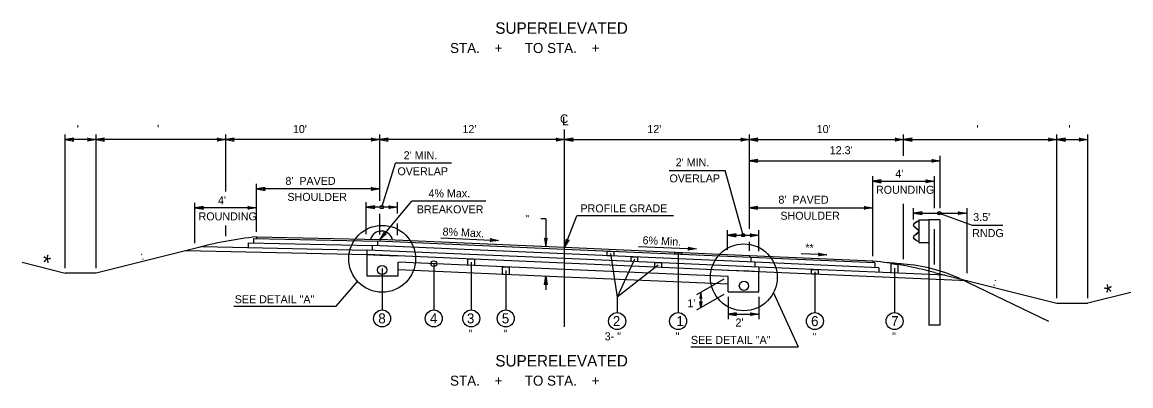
# Model space of a CAD drawing. Extents: x -592 to 1199, y -590 to 416.
# Drawn here: x 999.2 to 1193, y 44 to 107.5 of the extents above; entities that cross this region are included whole.
import ezdxf

# ---------------------------------------------------------------- set-up
doc = ezdxf.new("R2010")
doc.units = 0
doc.layers.add('1', color=7, linetype='Continuous')
doc.layers.add('Des_ Drain_ Ftrs', color=7, linetype='Continuous')

msp = doc.modelspace()

# ---------------------------------------------------------------- linework, layer by layer
at = {"layer": '1'}
for p, q in [((1006.71, 64.54), (1006.71, 87.86)), ((1012.1, 64.54), (1012.1, 87.86)), ((1034.76, 77.94), (1034.76, 87.86)), ((1061.7, 76.29), (1061.7, 87.86)), ((1094.03, 54.25), (1094.03, 88.74)), ((1126.36, 71.4), (1126.36, 87.86)), ((1153.3, 84.16), (1153.3, 87.86)), ((1180.13, 59.26), (1180.13, 87.86)), ((1185.51, 59.26), (1185.51, 87.86)), ((1012.1, 86.98), (1006.71, 86.98)), ((1034.76, 86.98), (1012.1, 86.98)), ((1061.7, 86.98), (1034.76, 86.98)), ((1094.03, 86.98), (1061.7, 86.98)), ((1094.03, 86.98), (1126.36, 86.98)), ((1126.36, 86.98), (1153.3, 86.98)), ((1153.3, 86.98), (1180.13, 86.98)), ((1180.13, 86.98), (1185.51, 86.98)), ((1159.73, 75), (1159.73, 84.16)), ((1062.07, 75.17), (1064.47, 82.85)), ((1074.23, 82.85), (1064.47, 82.85)), ((1112.33, 81.61), (1122.1, 81.61)), ((1125.26, 70.27), (1122.1, 81.61)), ((1126.36, 83.28), (1159.73, 83.28)), ((1147.91, 66.63), (1147.91, 80.58)), ((1147.91, 79.7), (1158.69, 79.7)), ((1158.69, 75), (1158.69, 80.58)), ((1040.15, 70.87), (1040.15, 79.25)), ((1061.7, 78.37), (1040.15, 78.37)), ((1029.37, 68.86), (1029.37, 75.94)), ((1059.33, 70.45), (1059.33, 76.05)), ((1061.7, 69.52), (1067.33, 76.2)), ((1064.81, 74.1), (1064.81, 76.05)), ((1080.26, 76.2), (1067.33, 76.2)), ((1153.3, 66.09), (1153.3, 75.76)), ((1040.15, 75.06), (1029.37, 75.06)), ((1064.81, 75.17), (1059.33, 75.17)), ((1061.7, 70.4), (1061.7, 74.04)), ((1094.03, 68.11), (1096.18, 73.69)), ((1113.1, 73.69), (1096.18, 73.69)), ((1126.36, 75.08), (1147.91, 75.08)), ((1155.04, 73.05), (1155.04, 75)), ((1155.04, 74.12), (1164.42, 74.12)), ((1159.56, 74.12), (1165.32, 72.05)), ((1164.42, 63.64), (1164.42, 75)), ((1034.76, 70.09), (1034.76, 71.99)), ((1064.81, 70.26), (1064.81, 72.32)), ((1090.74, 73.13), (1089.86, 73.13)), ((1090.74, 73.13), (1090.74, 68.25)), ((1155.11, 71.83), (1155.87, 71.2)), ((1155.66, 72.65), (1155.12, 72.26)), ((1155.13, 71.85), (1155.89, 71.22)), ((1155.67, 72.62), (1155.14, 72.24)), ((1155.99, 72.71), (1155.66, 72.65)), ((1155.99, 72.68), (1155.67, 72.62)), ((1155.99, 72.94), (1155.99, 69.01)), ((1155.99, 72.94), (1157.73, 72.94)), ((1157.73, 72.94), (1157.73, 54.54)), ((1159.63, 72.94), (1157.73, 72.94)), ((1159.63, 72.94), (1159.63, 54.54)), ((1165.32, 72.05), (1170.67, 72.05)), ((1040.15, 69.99), (1061.7, 69.52)), ((1040.15, 69.99), (1040.15, 69.69)), ((1072.37, 69.81), (1082.49, 69.37)), ((1122.52, 67.74), (1122.52, 71.15)), ((1122.52, 70.27), (1128, 70.27)), ((1128, 67.5), (1128, 71.15)), ((1155.87, 70.75), (1155.11, 70.11)), ((1155.89, 70.72), (1155.13, 70.09)), ((1155.96, 71.01), (1155.96, 70.93)), ((1155.99, 71.01), (1155.99, 70.93)), ((1158.69, 65.18), (1158.69, 71.33)), ((1029.37, 67.98), (1012.1, 63.66)), ((1030.7, 68.32), (1059.51, 67.69)), ((1038.73, 68.94), (1060.43, 68.46)), ((1038.73, 68.15), (1038.73, 68.94)), ((1039.66, 69.7), (1061.36, 69.23)), ((1039.66, 68.92), (1039.66, 69.7)), ((1094.03, 67), (1060.43, 68.46)), ((1060.43, 67.65), (1060.43, 68.46)), ((1094.03, 67.8), (1061.36, 69.23)), ((1061.36, 68.42), (1061.36, 69.23)), ((1094.03, 68.11), (1061.7, 69.52)), ((1061.7, 69.52), (1061.7, 69.22)), ((1126.37, 66.69), (1094.03, 68.11)), ((1106.97, 68.32), (1117.08, 67.88)), ((1126.36, 67.57), (1126.36, 69.14)), ((1155.12, 69.68), (1155.66, 69.29)), ((1155.14, 69.7), (1155.67, 69.32)), ((1155.66, 69.29), (1155.99, 69.23)), ((1155.67, 69.32), (1155.99, 69.26)), ((1155.99, 69.01), (1157.73, 69.01)), ((1027.78, 67.58), (1059.51, 66.88)), ((1094.03, 66.19), (1059.51, 67.69)), ((1059.51, 66.88), (1059.51, 67.69)), ((1059.51, 63.13), (1059.51, 66.88)), ((1094.03, 65.38), (1059.51, 66.88)), ((1059.51, 66.88), (1061.7, 66.79)), ((1061.7, 66.79), (1064.99, 66.65)), ((1126.6, 66.38), (1094.03, 67.8)), ((1127.3, 65.54), (1094.03, 67)), ((1128.01, 64.7), (1094.03, 66.19)), ((1102.05, 67.06), (1103.22, 59.43)), ((1106.23, 66.07), (1103.22, 59.43)), ((1113.88, 67.08), (1113.88, 56.75)), ((1147.91, 65.75), (1126.37, 66.69)), ((1126.37, 66.69), (1126.37, 66.39)), ((1148.31, 65.43), (1126.6, 66.38)), ((1126.6, 66.38), (1126.6, 65.57)), ((1139.91, 66.85), (1135.41, 67.04)), ((999.17, 65.54), (1006.71, 63.66)), ((1062.12, 64.44), (1062.12, 57.22)), ((1062.13, 64.44), (1062.13, 64.44)), ((1094.03, 64.3), (1064.9, 65.57)), ((1064.9, 63.13), (1064.9, 65.57)), ((1094.03, 62.95), (1064.9, 64.22)), ((1071.15, 65.3), (1071.15, 57.22)), ((1077.7, 65.55), (1077.7, 57.22)), ((1083.74, 64.08), (1083.74, 57.22)), ((1128.01, 63.89), (1094.03, 65.38)), ((1122.62, 63.05), (1094.03, 64.3)), ((1110.4, 65.06), (1103.22, 59.43)), ((1126.36, 63.97), (1122.52, 64.13)), ((1149.01, 64.6), (1127.3, 65.54)), ((1127.3, 65.54), (1127.3, 64.73)), ((1128.01, 64.7), (1128.01, 63.89)), ((1160.52, 63.28), (1128.01, 64.7)), ((1147.91, 65.75), (1147.91, 65.45)), ((1148.31, 65.43), (1148.31, 64.63)), ((1149.01, 64.6), (1149.01, 63.79)), ((1151.73, 64.54), (1151.73, 56.75)), ((1155.04, 64.99), (1155.04, 64.99)), ((1012.1, 63.66), (1006.71, 63.66)), ((1054.09, 57.88), (1057.83, 62.2)), ((1064.9, 63.13), (1059.51, 63.13)), ((1090.74, 63.1), (1090.74, 60.73)), ((1122.62, 61.7), (1094.03, 62.95)), ((1121.86, 62.61), (1117.1, 59.86)), ((1122.62, 60.36), (1122.62, 63.05)), ((1122.62, 63.05), (1122.62, 63.05)), ((1128.01, 63.89), (1126.36, 63.97)), ((1128.01, 60.36), (1128.01, 63.89)), ((1164.44, 62.3), (1128.01, 63.89)), ((1137.8, 63.87), (1137.8, 56.75)), ((1158.69, 63.74), (1180.13, 58.38)), ((1163.04, 62.76), (1178.66, 55.23)), ((1117.86, 60.3), (1117.84, 57.6)), ((1122.62, 60.36), (1128.01, 60.36)), ((1130.54, 60.18), (1134.89, 50.78)), ((1193.05, 60.27), (1185.51, 58.38)), ((1103.22, 59.43), (1103.22, 56.75)), ((1121.86, 59.92), (1117.08, 57.16)), ((1122.62, 59.48), (1122.62, 55.59)), ((1128.01, 59.48), (1128.01, 55.59)), ((1180.13, 58.38), (1185.51, 58.38)), ((1036.16, 57.88), (1054.09, 57.88)), ((1122.62, 56.47), (1128.01, 56.47)), ((1159.63, 54.54), (1157.73, 54.54)), ((1116.11, 50.78), (1134.89, 50.78))]:
    msp.add_line(p, q, dxfattribs=at)
for points in [[(1077.13, 66.12), (1078.28, 66.07), (1078.28, 64.99), (1077.13, 65.04)], [(1101.48, 67.48), (1102.63, 67.43), (1102.63, 66.62), (1101.48, 66.67)], [(1105.65, 66.49), (1106.8, 66.44), (1106.8, 65.63), (1105.65, 65.68)], [(1113.3, 67.26), (1114.45, 67.21), (1114.45, 66.91), (1113.3, 66.96)], [(1083.17, 64.77), (1084.31, 64.72), (1084.31, 63.38), (1083.17, 63.43)], [(1110.98, 65.45), (1110.98, 64.64), (1109.83, 64.69), (1109.83, 65.5)], [(1137.22, 64.3), (1138.37, 64.25), (1138.37, 63.44), (1137.22, 63.49)], [(1151.16, 65.34), (1152.31, 65.15), (1152.31, 63.64), (1151.16, 63.69)]]:
    msp.add_lwpolyline(points, close=True, dxfattribs=at)
for centre, radius in [((1062.07, 75.17), 0.3), ((1062.12, 66.16), 5.84), ((1125.26, 70.27), 0.3), ((1125.38, 62.91), 5.84), ((1062.12, 64.2), 0.808), ((1071.15, 65.3), 0.5), ((1125.39, 61.43), 0.808), ((1062.12, 55.73), 1.49), ((1071.15, 55.73), 1.49), ((1077.7, 55.73), 1.49), ((1083.74, 55.73), 1.49), ((1103.22, 55.26), 1.49), ((1113.88, 55.26), 1.49), ((1137.8, 55.26), 1.49), ((1151.73, 55.26), 1.49)]:
    msp.add_circle(centre, radius, dxfattribs=at)
for centre, radius, start, end in [((1047.05, 3.15), 67.19, 95.8911, 105.2497), ((1061.99, 69), 2, 12.0711, 163.8991), ((1141.03, -1.08), 67.19, 74.7602, 84.1188)]:
    msp.add_arc(centre, radius, start, end, dxfattribs=at)
msp.add_ellipse((1159.56, 74.12), major_axis=(-0.311, 0), ratio=0.964041, dxfattribs=at)
for centre, major_axis, start_param, end_param in [((1155.3, 72.04), (-0.288, 0), 5.35781, 7.138763), ((1155.3, 72.04), (-0.258, 0), 5.35781, 7.138763), ((1155.3, 69.9), (-0.288, 0), 5.427608, 7.208561), ((1155.3, 69.9), (-0.258, 0), 5.427608, 7.208561), ((1155.7, 71.01), (0.258, 0), 0, 0.855848), ((1155.7, 70.93), (0.258, 0), 5.427337, 6.283185), ((1155.7, 71.01), (0.288, 0), 0, 0.855848), ((1155.7, 70.93), (0.288, 0), 5.427337, 6.283185), ((1142.08, -35.45), (105.02, 0), 1.463691, 1.495354), ((1151.11, 37.93), (28.39, 0), 1.136862, 1.493152)]:
    msp.add_ellipse(centre, major_axis=major_axis, ratio=0.964041, start_param=start_param, end_param=end_param, dxfattribs=at)
at = {"layer": 'Des_ Drain_ Ftrs'}
for points in [[(1006.71, 86.98), (1008.2, 86.73), (1007.9, 86.98), (1008.2, 87.23)], [(1012.1, 86.98), (1010.61, 86.73), (1010.9, 86.98), (1010.61, 87.23)], [(1012.1, 86.98), (1013.58, 86.73), (1013.29, 86.98), (1013.58, 87.23)], [(1034.76, 86.98), (1033.27, 86.73), (1033.57, 86.98), (1033.27, 87.23)], [(1034.76, 86.98), (1036.25, 86.73), (1035.95, 86.98), (1036.25, 87.23)], [(1061.7, 86.98), (1060.21, 86.73), (1060.51, 86.98), (1060.21, 87.23)], [(1061.7, 86.98), (1063.19, 86.73), (1062.9, 86.98), (1063.19, 87.23)], [(1094.03, 86.98), (1092.54, 86.73), (1092.84, 86.98), (1092.54, 87.23)], [(1094.03, 86.98), (1095.52, 86.73), (1095.22, 86.98), (1095.52, 87.23)], [(1126.36, 86.98), (1124.87, 86.73), (1125.17, 86.98), (1124.87, 87.23)], [(1126.36, 86.98), (1127.85, 86.73), (1127.55, 86.98), (1127.85, 87.23)], [(1153.3, 86.98), (1151.81, 86.73), (1152.11, 86.98), (1151.81, 87.23)], [(1153.3, 86.98), (1154.79, 86.73), (1154.5, 86.98), (1154.79, 87.23)], [(1180.13, 86.98), (1178.64, 86.73), (1178.93, 86.98), (1178.64, 87.23)], [(1180.13, 86.98), (1181.61, 86.73), (1181.32, 86.98), (1181.61, 87.23)], [(1185.51, 86.98), (1184.03, 86.73), (1184.32, 86.98), (1184.03, 87.23)], [(1126.36, 83.28), (1127.85, 83.03), (1127.56, 83.28), (1127.85, 83.53)], [(1159.73, 83.28), (1158.24, 83.03), (1158.54, 83.28), (1158.24, 83.53)], [(1147.91, 79.7), (1149.4, 79.45), (1149.11, 79.7), (1149.4, 79.95)], [(1158.69, 79.7), (1157.2, 79.45), (1157.5, 79.7), (1157.2, 79.95)], [(1040.15, 78.37), (1041.64, 78.12), (1041.34, 78.37), (1041.64, 78.61)], [(1061.7, 78.37), (1060.21, 78.12), (1060.51, 78.37), (1060.21, 78.61)], [(1029.37, 75.06), (1030.86, 74.81), (1030.57, 75.06), (1030.86, 75.3)], [(1040.15, 75.06), (1038.66, 74.81), (1038.96, 75.06), (1038.66, 75.3)], [(1059.33, 75.17), (1060.82, 74.92), (1060.52, 75.17), (1060.82, 75.41)], [(1064.81, 75.17), (1063.32, 74.92), (1063.62, 75.17), (1063.32, 75.41)], [(1126.36, 75.08), (1127.85, 74.83), (1127.55, 75.08), (1127.85, 75.32)], [(1147.91, 75.08), (1146.43, 74.83), (1146.72, 75.08), (1146.43, 75.32)], [(1155.04, 74.12), (1156.58, 73.87), (1156.28, 74.12), (1156.58, 74.37)], [(1164.42, 74.12), (1162.88, 73.87), (1163.19, 74.12), (1162.88, 74.37)], [(1061.7, 69.52), (1062.85, 70.49), (1062.47, 70.43), (1062.47, 70.81)], [(1122.52, 70.27), (1124.01, 70.02), (1123.71, 70.27), (1124.01, 70.52)], [(1128, 70.27), (1126.51, 70.02), (1126.81, 70.27), (1126.51, 70.52)], [(1082.49, 69.37), (1080.99, 69.19), (1081.3, 69.43), (1081.01, 69.69)], [(1090.74, 68.25), (1090.99, 69.74), (1090.74, 69.44), (1090.49, 69.74)], [(1094.03, 68.11), (1094.8, 69.41), (1094.46, 69.22), (1094.33, 69.58)], [(1117.08, 67.88), (1115.59, 67.69), (1115.89, 67.93), (1115.61, 68.19)], [(1139.91, 66.85), (1138.41, 66.66), (1138.71, 66.9), (1138.43, 67.16)], [(1090.74, 63.1), (1090.99, 61.61), (1090.74, 61.9), (1090.49, 61.61)], [(1117.86, 60.3), (1117.67, 59.22), (1117.86, 59.43), (1118.04, 59.22)], [(1117.84, 57.6), (1117.67, 58.68), (1117.85, 58.47), (1118.03, 58.68)], [(1122.62, 56.47), (1124.11, 56.22), (1123.81, 56.47), (1124.11, 56.72)], [(1128.01, 56.47), (1126.52, 56.22), (1126.81, 56.47), (1126.52, 56.72)]]:
    msp.add_lwpolyline(points, close=True, dxfattribs=at)

# ---------------------------------------------------------------- texts
at = {"layer": '1'}
for s, height, p in [('SUPERELEVATED', 2, (1081.91, 105.48)), ('STA.    +      TO STA.    +     ', 1.75, (1074, 102.12)), (" '", 1.4, (1008.21, 88.13)), ("  '", 1.4, (1021.73, 88.2)), ("10'", 1.4, (1046.52, 88.13)), ("12'", 1.4, (1076.17, 88.13)), ("12'", 1.4, (1108.5, 88.13)), ("10'", 1.4, (1138.12, 88.13)), ("  '", 1.4, (1165.02, 88.13)), (" '", 1.4, (1181.62, 88.13)), ("12.3'", 1.4, (1140.4, 84.43)), ("2' MIN.", 1.4, (1065.89, 83.55)), ("2' MIN.", 1.4, (1113.46, 82.31)), ('OVERLAP', 1.4, (1064.8, 80.75)), ("4'", 1.4, (1151.87, 80.32)), ("8'  PAVED", 1.4, (1045.21, 79.07)), ('OVERLAP', 1.4, (1112.37, 79.51)), ('SHOULDER', 1.4, (1045.56, 76.27)), ('4% Max.', 1.4, (1070.23, 76.9)), ('ROUNDING', 1.4, (1148.48, 77.52)), ("4'", 1.4, (1033.41, 75.67)), ('PROFILE GRADE', 1.4, (1096.8, 74.27)), ("8'  PAVED", 1.4, (1131.42, 75.78)), ('ROUNDING', 1.4, (1030.02, 72.87)), ('BREAKOVER', 1.4, (1068.18, 74.1)), ('SHOULDER', 1.4, (1131.77, 72.98)), ("3.5'", 1.4, (1165.49, 72.75)), ('RNDG', 1.4, (1165.31, 69.95)), ('SEE DETAIL "A"', 1.4, (1036.35, 58.38)), ('8', 1.75, (1061.45, 54.86)), ('4', 1.75, (1070.47, 54.86)), ('3', 1.75, (1076.95, 54.86)), ('5', 1.75, (1083.05, 54.86)), ('2', 1.75, (1102.47, 54.39)), ('1', 1.75, (1113.58, 54.39)), ("2'", 1.4, (1123.91, 54.32)), ('6', 1.75, (1137.13, 54.39)), ('7', 1.75, (1151.14, 54.39)), (' "', 1.4, (1076.76, 52.37)), (' "', 1.4, (1082.8, 52.37)), ('3- "', 1.4, (1101.04, 51.9)), (' "', 1.4, (1112.93, 51.9)), ('SEE DETAIL "A"', 1.4, (1116.12, 51.28)), (' "', 1.4, (1136.85, 51.81)), (' "', 1.4, (1150.79, 51.9)), ('SUPERELEVATED', 2, (1081.91, 47.33)), ('STA.    +      TO STA.    +     ', 1.75, (1074, 43.98))]:
    msp.add_text(s, height=height, dxfattribs=at).set_placement(p)
for s, height, rotation, p in [('  "', 1.4, 0.1438, (1086.13, 72.42)), ('8% Max.', 1.4, 357.3764, (1072.66, 70.23)), ('6% Min.', 1.4, 357.3731, (1107.64, 68.72)), ('**', 1.4, 357.2168, (1136.09, 67.41)), ('*', 2.8, 347.1521, (1002.34, 64.3)), (' : ', 1.4, 14.2282, (1019.55, 65.8)), (' : ', 1.4, 345.7718, (1168.36, 61.61)), ('*', 2.8, 12.8479, (1188.83, 58.79)), ("1'", 1.4, 0.1438, (1115.51, 57.69))]:
    msp.add_text(s, height=height, rotation=rotation, dxfattribs=at).set_placement(p)
at = {"layer": 'Des_ Drain_ Ftrs'}
for s, p in [('C', (1093.22, 89.89)), ('L', (1093.61, 89.49))]:
    msp.add_text(s, height=1.5, dxfattribs=at).set_placement(p)

doc.saveas('drawing.dxf')
